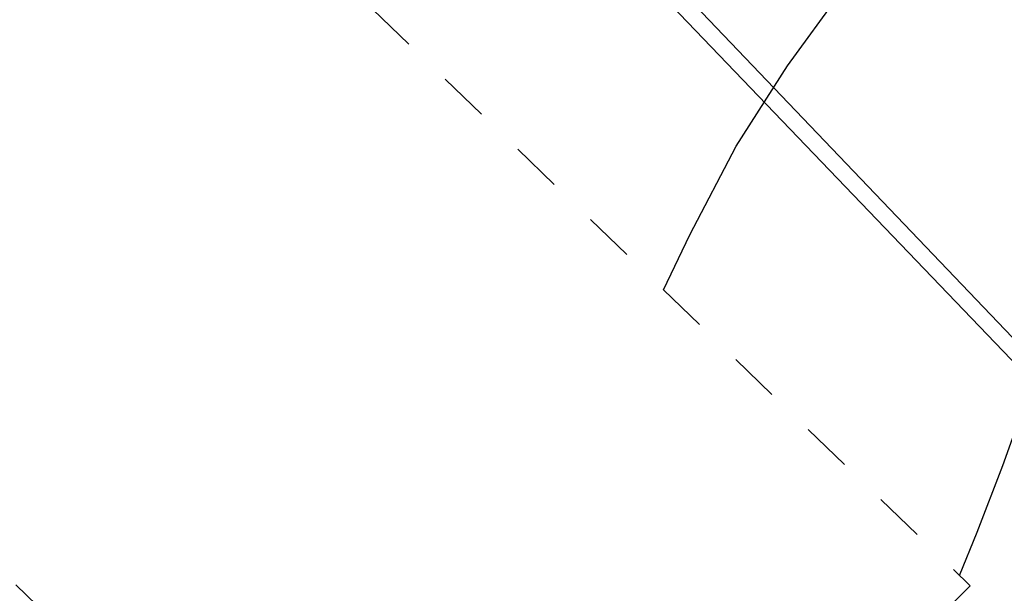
# Model space of a CAD drawing. Extents: x 0 to 362422, y 0 to 4201735.
# Tile 308 of 656: x 360153 to 360167, y 4200542 to 4200550. Entities that reach past the tile are written whole.
import ezdxf

# ---------------------------------------------------------------- set-up
doc = ezdxf.new("R2010")
doc.units = 0
doc.header["$LTSCALE"] = 0.5
doc.header["$MEASUREMENT"] = 0
doc.linetypes.add('CONTI', pattern=[0])
doc.linetypes.add('Д_ТРОТ_ТРУБА', pattern=[3, 1.5, -1.5])
for name, color, linetype in [('(025) Дорога', 7, 'Continuous'), ('GORIZDEFAULT', 32, 'CONTI'), ('SIT_L0', 250, 'CONTI')]:
    doc.layers.add(name, color=color, linetype=linetype)
doc.layers.add('.', color=7, linetype='Continuous', lineweight=15)

# ---------------------------------------------------------------- blocks, each defined once
blk = doc.blocks.new('gergrgrre')
at = {"layer": '(025) Дорога', "linetype": 'Д_ТРОТ_ТРУБА', "flags": 128}
blk.add_lwpolyline([(360145.999, 4200561.788), (360141.313, 4200556.972), (360139.34, 4200559.023), (360136.946, 4200556.919), (360159.781, 4200534.797), (360166.748, 4200541.774), (360145.999, 4200561.788)], dxfattribs=at)
at = {"linetype": 'Continuous', "elevation": 1.643}
blk.add_lwpolyline([(359968.105, 4200751.148), (360144.875, 4200568.598), (360208.905, 4200501.768), (360248.135, 4200449.088), (360280.365, 4200400.868), (360329.345, 4200345.008), (360410.625, 4200285.188), (360473.125, 4200218.998), (360491.256, 4200199.541)], dxfattribs=at)
at = {"layer": 'GORIZDEFAULT', "color": 32}
for points in [[(360162.189, 4200546.172, 541), (360162.58, 4200546.99, 541), (360163.27, 4200548.31, 541), (360164.03, 4200549.5, 541), (360164.82, 4200550.59, 541), (360165.63, 4200551.61, 541), (360166.43, 4200552.59, 541), (360167.19, 4200553.58, 541), (360167.88, 4200554.61, 541), (360168.48, 4200555.71, 541), (360168.97, 4200556.91, 541), (360169.36, 4200558.22, 541), (360169.373, 4200558.28, 541)], [(360166.589, 4200541.927, 541.5), (360166.85, 4200542.57, 541.5), (360167.23, 4200543.56, 541.5), (360167.57, 4200544.5, 541.5), (360167.89, 4200545.37, 541.5), (360168.21, 4200546.18, 541.5), (360168.53, 4200546.91, 541.5), (360168.87, 4200547.58, 541.5), (360169.24, 4200548.19, 541.5), (360169.64, 4200548.78, 541.5), (360170.06, 4200549.39, 541.5), (360170.48, 4200550.09, 541.5), (360170.89, 4200550.92, 541.5), (360171.28, 4200551.93, 541.5), (360171.64, 4200553.18, 541.5), (360171.96, 4200554.68, 541.5), (360171.998, 4200554.905, 541.5)]]:
    blk.add_polyline3d(points, dxfattribs=at)
blk = doc.blocks.new('ееееее')
at = {"layer": 'SIT_L0', "color": 250}
blk.add_line((-352.04, 714.7), (-288.38, 647.62), dxfattribs=at)

msp = doc.modelspace()

# ---------------------------------------------------------------- hatches: boundary and pattern name
at = {"layer": '.', "ltscale": 0.149071}
h = msp.add_hatch(color=256, dxfattribs=at)
h.dxf.hatch_style = 1
h.set_gradient(color1=(255, 255, 255), tint=1)
h.paths.add_polyline_path([(359890.241, 4200063.476), (362234.445, 4200063.476), (362234.349, 4201313.892), (359890.241, 4201328.891)], flags=17)
h.paths.add_polyline_path([(359890.241, 4200063.476), (362234.445, 4200063.476), (362234.445, 4201313.891), (359890.241, 4201328.891)], flags=17)

# ---------------------------------------------------------------- block references
at = {"linetype": 'Continuous'}
msp.add_blockref('gergrgrre', (0, 0), dxfattribs=at)
at = {"color": 0, "rotation": 0.1683458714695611}
msp.add_blockref('ееееее', (360499.456, 4199854.903), dxfattribs=at)

doc.saveas('drawing.dxf')
